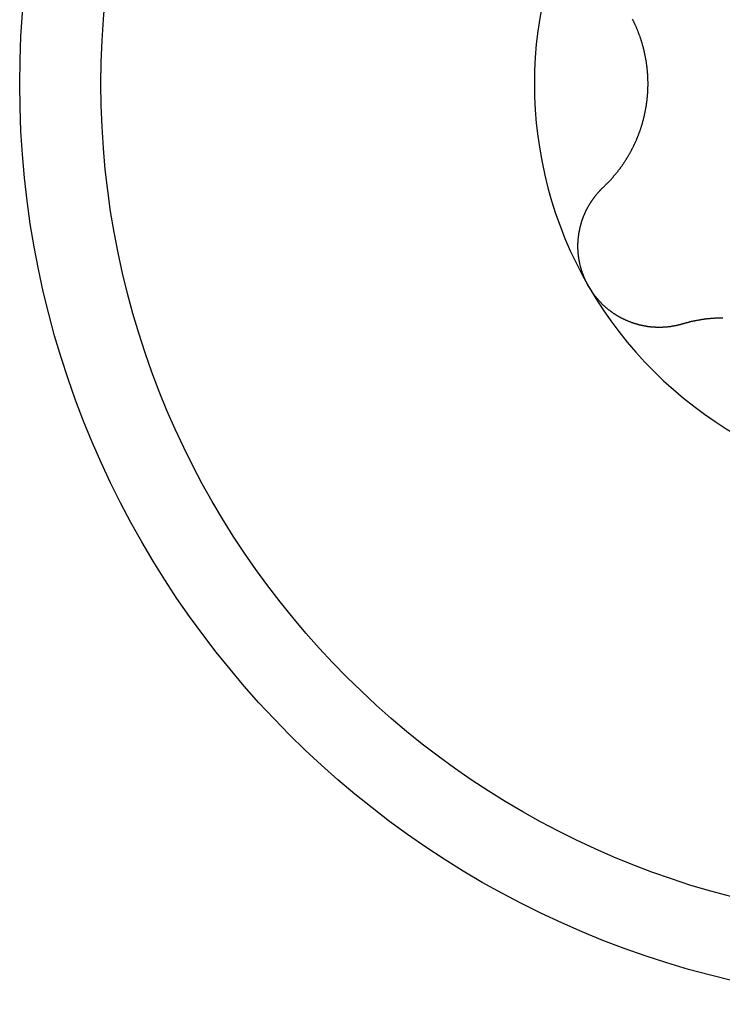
# Model space of a CAD drawing. Extents: x 1107 to 4046, y 937 to 3355.
# Tile 719 of 861: x 2274.88 to 2278.77, y 3212.22 to 3217.67. Entities that reach past the tile are written whole.
import ezdxf

# ---------------------------------------------------------------- set-up
doc = ezdxf.new("R2010")
doc.units = 0
doc.layers.add('KF_VIDA_L___C_BOTTOM', color=7, linetype='CONTINUOUS')

# ---------------------------------------------------------------- blocks, each defined once
blk = doc.blocks.new('KF_VIDA_L___C_BOTTOM')
at = {"layer": 'KF_VIDA_L___C_BOTTOM'}
for points in [[(91.1323, 341.727, 0), (91.1343, 341.729, 0), (91.1363, 341.731, 0), (91.1383, 341.733, 0), (91.1402, 341.735, 0), (91.1422, 341.737, 0), (91.1442, 341.739, 0), (91.1461, 341.741, 0), (91.1481, 341.743, 0), (91.15, 341.745, 0), (91.1519, 341.746, 0), (91.1539, 341.748, 0), (91.1558, 341.75, 0), (91.1577, 341.752, 0), (91.1596, 341.754, 0), (91.1615, 341.756, 0), (91.1634, 341.758, 0), (91.1653, 341.76, 0), (91.1671, 341.762, 0), (91.169, 341.764, 0), (91.1709, 341.766, 0), (91.1727, 341.768, 0), (91.1746, 341.77, 0), (91.1764, 341.772, 0), (91.1782, 341.774, 0), (91.1801, 341.776, 0), (91.1819, 341.779, 0), (91.1837, 341.781, 0), (91.1855, 341.783, 0), (91.1873, 341.785, 0), (91.189, 341.787, 0), (91.1908, 341.789, 0), (91.1926, 341.791, 0), (91.1943, 341.793, 0), (91.1961, 341.795, 0), (91.1978, 341.797, 0), (91.1996, 341.799, 0), (91.2013, 341.801, 0), (91.203, 341.803, 0), (91.2047, 341.806, 0), (91.2064, 341.808, 0), (91.2081, 341.81, 0), (91.2098, 341.812, 0), (91.2115, 341.814, 0), (91.2132, 341.816, 0), (91.2148, 341.818, 0), (91.2165, 341.821, 0), (91.2181, 341.823, 0), (91.2197, 341.825, 0), (91.2214, 341.827, 0), (91.223, 341.829, 0), (91.2246, 341.831, 0), (91.2262, 341.833, 0), (91.2278, 341.836, 0), (91.2294, 341.838, 0), (91.231, 341.84, 0), (91.2325, 341.842, 0), (91.2341, 341.844, 0), (91.2356, 341.847, 0), (91.2372, 341.849, 0), (91.2387, 341.851, 0), (91.2402, 341.853, 0), (91.2417, 341.855, 0), (91.2432, 341.858, 0), (91.2447, 341.86, 0), (91.2462, 341.862, 0), (91.2477, 341.864, 0), (91.2492, 341.866, 0), (91.2506, 341.869, 0), (91.2521, 341.871, 0), (91.2536, 341.873, 0), (91.255, 341.875, 0), (91.2565, 341.878, 0), (91.2579, 341.88, 0), (91.2594, 341.882, 0), (91.2608, 341.885, 0), (91.2622, 341.887, 0), (91.2637, 341.889, 0), (91.2651, 341.892, 0), (91.2665, 341.894, 0), (91.2679, 341.896, 0), (91.2693, 341.899, 0), (91.2707, 341.901, 0), (91.2721, 341.903, 0), (91.2735, 341.906, 0), (91.2749, 341.908, 0), (91.2763, 341.911, 0), (91.2777, 341.913, 0), (91.279, 341.916, 0), (91.2804, 341.918, 0), (91.2817, 341.921, 0), (91.2831, 341.923, 0), (91.2844, 341.925, 0), (91.2858, 341.928, 0), (91.2871, 341.93, 0), (91.2884, 341.933, 0), (91.2898, 341.936, 0), (91.2911, 341.938, 0), (91.2924, 341.941, 0), (91.2937, 341.943, 0), (91.295, 341.946, 0), (91.2963, 341.948, 0), (91.2975, 341.951, 0), (91.2988, 341.953, 0), (91.3001, 341.956, 0), (91.3013, 341.959, 0), (91.3026, 341.961, 0), (91.3038, 341.964, 0), (91.305, 341.966, 0), (91.3063, 341.969, 0), (91.3075, 341.972, 0), (91.3087, 341.974, 0), (91.3099, 341.977, 0), (91.3111, 341.98, 0), (91.3123, 341.982, 0), (91.3135, 341.985, 0), (91.3146, 341.988, 0), (91.3158, 341.99, 0), (91.317, 341.993, 0), (91.3181, 341.996, 0), (91.3192, 341.999, 0), (91.3204, 342.001, 0), (91.3215, 342.004, 0), (91.3226, 342.007, 0), (91.3237, 342.009, 0), (91.3248, 342.012, 0), (91.3259, 342.015, 0), (91.3269, 342.018, 0), (91.328, 342.021, 0), (91.329, 342.023, 0), (91.3301, 342.026, 0), (91.3311, 342.029, 0), (91.3321, 342.032, 0), (91.3332, 342.034, 0), (91.3342, 342.037, 0), (91.3352, 342.04, 0), (91.3361, 342.043, 0), (91.3371, 342.046, 0), (91.3381, 342.049, 0), (91.339, 342.051, 0), (91.34, 342.054, 0), (91.3409, 342.057, 0), (91.3418, 342.06, 0), (91.3427, 342.063, 0), (91.3436, 342.066, 0), (91.3445, 342.069, 0), (91.3454, 342.071, 0), (91.3463, 342.074, 0), (91.3471, 342.077, 0), (91.348, 342.08, 0), (91.3488, 342.083, 0), (91.3496, 342.086, 0), (91.3504, 342.089, 0), (91.3512, 342.092, 0), (91.352, 342.095, 0), (91.3528, 342.098, 0), (91.3536, 342.1, 0), (91.3543, 342.103, 0), (91.3551, 342.106, 0), (91.3558, 342.109, 0), (91.3565, 342.112, 0), (91.3572, 342.115, 0), (91.3579, 342.118, 0), (91.3586, 342.121, 0), (91.3593, 342.124, 0), (91.36, 342.127, 0), (91.3606, 342.13, 0), (91.3613, 342.133, 0), (91.3619, 342.136, 0), (91.3625, 342.139, 0), (91.3631, 342.142, 0), (91.3637, 342.145, 0), (91.3643, 342.148, 0), (91.3649, 342.151, 0), (91.3654, 342.154, 0), (91.366, 342.157, 0), (91.3665, 342.16, 0), (91.3671, 342.162, 0), (91.3676, 342.165, 0), (91.3681, 342.168, 0), (91.3686, 342.171, 0), (91.3691, 342.174, 0), (91.3695, 342.177, 0), (91.37, 342.18, 0), (91.3705, 342.183, 0), (91.3709, 342.186, 0), (91.3713, 342.189, 0), (91.3718, 342.192, 0), (91.3722, 342.195, 0), (91.3726, 342.198, 0), (91.3729, 342.201, 0), (91.3733, 342.204, 0), (91.3737, 342.207, 0), (91.374, 342.21, 0), (91.3744, 342.213, 0), (91.3747, 342.216, 0), (91.375, 342.219, 0), (91.3753, 342.222, 0), (91.3756, 342.225, 0), (91.3759, 342.228, 0), (91.3762, 342.231, 0), (91.3764, 342.234, 0), (91.3767, 342.237, 0), (91.3769, 342.24, 0), (91.3771, 342.243, 0), (91.3774, 342.246, 0), (91.3776, 342.249, 0), (91.3778, 342.252, 0), (91.3779, 342.255, 0), (91.3781, 342.258, 0), (91.3783, 342.261, 0), (91.3784, 342.264, 0), (91.3785, 342.266, 0), (91.3787, 342.269, 0), (91.3788, 342.272, 0), (91.3789, 342.275, 0), (91.379, 342.278, 0), (91.3791, 342.281, 0), (91.3791, 342.284, 0), (91.3792, 342.287, 0), (91.3792, 342.29, 0), (91.3793, 342.293, 0), (91.3793, 342.296, 0), (91.3793, 342.299, 0), (91.3793, 342.301, 0), (91.3793, 342.304, 0), (91.3793, 342.307, 0), (91.3792, 342.31, 0), (91.3792, 342.313, 0), (91.3791, 342.316, 0), (91.3791, 342.319, 0), (91.379, 342.322, 0), (91.3789, 342.325, 0), (91.3788, 342.328, 0), (91.3787, 342.331, 0), (91.3785, 342.334, 0), (91.3784, 342.336, 0), (91.3783, 342.339, 0), (91.3781, 342.342, 0), (91.3779, 342.345, 0), (91.3778, 342.348, 0), (91.3776, 342.351, 0), (91.3774, 342.354, 0), (91.3771, 342.357, 0), (91.3769, 342.36, 0), (91.3767, 342.363, 0), (91.3764, 342.366, 0), (91.3762, 342.369, 0), (91.3759, 342.372, 0), (91.3756, 342.375, 0), (91.3753, 342.378, 0), (91.375, 342.381, 0), (91.3747, 342.384, 0), (91.3744, 342.387, 0), (91.374, 342.39, 0), (91.3737, 342.393, 0), (91.3733, 342.396, 0), (91.3729, 342.399, 0), (91.3726, 342.402, 0), (91.3722, 342.405, 0), (91.3718, 342.408, 0), (91.3713, 342.411, 0), (91.3709, 342.414, 0), (91.3705, 342.417, 0), (91.37, 342.42, 0), (91.3695, 342.423, 0), (91.3691, 342.426, 0), (91.3686, 342.429, 0), (91.3681, 342.432, 0), (91.3676, 342.435, 0), (91.3671, 342.438, 0), (91.3665, 342.44, 0), (91.366, 342.443, 0), (91.3654, 342.446, 0), (91.3649, 342.449, 0), (91.3643, 342.452, 0), (91.3637, 342.455, 0), (91.3631, 342.458, 0), (91.3625, 342.461, 0), (91.3619, 342.464, 0), (91.3613, 342.467, 0), (91.3606, 342.47, 0), (91.36, 342.473, 0), (91.3593, 342.476, 0), (91.3586, 342.479, 0), (91.3579, 342.482, 0), (91.3572, 342.485, 0), (91.3565, 342.488, 0), (91.3558, 342.491, 0), (91.3551, 342.494, 0), (91.3543, 342.497, 0), (91.3536, 342.5, 0), (91.3528, 342.502, 0), (91.352, 342.505, 0), (91.3512, 342.508, 0), (91.3504, 342.511, 0), (91.3496, 342.514, 0), (91.3488, 342.517, 0), (91.348, 342.52, 0), (91.3471, 342.523, 0), (91.3463, 342.526, 0), (91.3454, 342.529, 0), (91.3445, 342.531, 0), (91.3436, 342.534, 0), (91.3427, 342.537, 0), (91.3418, 342.54, 0), (91.3409, 342.543, 0), (91.34, 342.546, 0), (91.339, 342.549, 0), (91.3381, 342.551, 0), (91.3371, 342.554, 0), (91.3361, 342.557, 0), (91.3352, 342.56, 0), (91.3342, 342.563, 0), (91.3332, 342.566, 0), (91.3321, 342.568, 0), (91.3311, 342.571, 0), (91.3301, 342.574, 0), (91.329, 342.577, 0), (91.328, 342.579, 0), (91.3269, 342.582, 0), (91.3259, 342.585, 0), (91.3248, 342.588, 0), (91.3237, 342.591, 0), (91.3226, 342.593, 0), (91.3215, 342.596, 0), (91.3204, 342.599, 0), (91.3192, 342.601, 0), (91.3181, 342.604, 0), (91.317, 342.607, 0), (91.3158, 342.61, 0), (91.3146, 342.612, 0), (91.3135, 342.615, 0), (91.3123, 342.618, 0), (91.3111, 342.62, 0), (91.3099, 342.623, 0), (91.3087, 342.626, 0), (91.3075, 342.628, 0), (91.3063, 342.631, 0), (91.305, 342.634, 0), (91.3038, 342.636, 0), (91.3026, 342.639, 0), (91.3013, 342.641, 0), (91.3001, 342.644, 0), (91.2988, 342.647, 0), (91.2975, 342.649, 0), (91.2963, 342.652, 0), (91.295, 342.654, 0), (91.2937, 342.657, 0)], [(91.0514, 341.175, 0), (91.0502, 341.177, 0), (91.0491, 341.179, 0), (91.0479, 341.181, 0), (91.0467, 341.183, 0), (91.0456, 341.186, 0), (91.0444, 341.188, 0), (91.0433, 341.19, 0), (91.0422, 341.192, 0), (91.0411, 341.194, 0), (91.04, 341.196, 0), (91.0389, 341.198, 0), (91.0378, 341.201, 0), (91.0367, 341.203, 0), (91.0357, 341.205, 0), (91.0346, 341.207, 0), (91.0336, 341.209, 0), (91.0326, 341.212, 0), (91.0316, 341.214, 0), (91.0306, 341.216, 0), (91.0296, 341.218, 0), (91.0286, 341.22, 0), (91.0277, 341.223, 0), (91.0267, 341.225, 0), (91.0258, 341.227, 0), (91.0248, 341.229, 0), (91.0239, 341.232, 0), (91.023, 341.234, 0), (91.0221, 341.236, 0), (91.0213, 341.239, 0), (91.0204, 341.241, 0), (91.0195, 341.243, 0), (91.0187, 341.245, 0), (91.0178, 341.248, 0), (91.017, 341.25, 0), (91.0162, 341.252, 0), (91.0154, 341.255, 0), (91.0146, 341.257, 0), (91.0139, 341.259, 0), (91.0131, 341.262, 0), (91.0123, 341.264, 0), (91.0116, 341.266, 0), (91.0109, 341.269, 0), (91.0102, 341.271, 0), (91.0095, 341.274, 0), (91.0088, 341.276, 0), (91.0081, 341.278, 0), (91.0075, 341.281, 0), (91.0068, 341.283, 0), (91.0062, 341.285, 0), (91.0055, 341.288, 0), (91.0049, 341.29, 0), (91.0043, 341.293, 0), (91.0037, 341.295, 0), (91.0032, 341.297, 0), (91.0026, 341.3, 0), (91.0021, 341.302, 0), (91.0015, 341.305, 0), (91.001, 341.307, 0), (91.0005, 341.309, 0), (91, 341.312, 0), (90.9995, 341.314, 0), (90.9991, 341.317, 0), (90.9986, 341.319, 0), (90.9982, 341.321, 0), (90.9977, 341.324, 0), (90.9973, 341.326, 0), (90.9969, 341.329, 0), (90.9965, 341.331, 0), (90.9961, 341.334, 0), (90.9958, 341.336, 0), (90.9954, 341.339, 0), (90.9951, 341.341, 0), (90.9948, 341.343, 0), (90.9945, 341.346, 0), (90.9942, 341.348, 0), (90.9939, 341.351, 0), (90.9936, 341.353, 0), (90.9934, 341.356, 0), (90.9931, 341.358, 0), (90.9929, 341.36, 0), (90.9927, 341.363, 0), (90.9925, 341.365, 0), (90.9923, 341.368, 0), (90.9921, 341.37, 0), (90.992, 341.373, 0), (90.9918, 341.375, 0), (90.9917, 341.378, 0), (90.9916, 341.38, 0), (90.9915, 341.383, 0), (90.9914, 341.385, 0), (90.9913, 341.387, 0), (90.9913, 341.39, 0), (90.9912, 341.392, 0), (90.9912, 341.395, 0), (90.9912, 341.397, 0), (90.9912, 341.4, 0), (90.9912, 341.402, 0), (90.9912, 341.404, 0), (90.9913, 341.407, 0), (90.9913, 341.409, 0), (90.9914, 341.412, 0), (90.9914, 341.414, 0), (90.9915, 341.417, 0), (90.9916, 341.419, 0), (90.9918, 341.422, 0), (90.9919, 341.424, 0), (90.992, 341.426, 0), (90.9922, 341.429, 0), (90.9923, 341.431, 0), (90.9925, 341.434, 0), (90.9927, 341.436, 0), (90.9929, 341.438, 0), (90.9931, 341.441, 0), (90.9934, 341.443, 0), (90.9936, 341.446, 0), (90.9939, 341.448, 0), (90.9941, 341.45, 0), (90.9944, 341.453, 0), (90.9947, 341.455, 0), (90.995, 341.458, 0), (90.9953, 341.46, 0), (90.9957, 341.462, 0), (90.996, 341.465, 0), (90.9964, 341.467, 0), (90.9967, 341.469, 0), (90.9971, 341.472, 0), (90.9975, 341.474, 0), (90.9979, 341.477, 0), (90.9983, 341.479, 0), (90.9987, 341.481, 0), (90.9992, 341.484, 0), (90.9996, 341.486, 0), (91.0001, 341.488, 0), (91.0005, 341.491, 0), (91.001, 341.493, 0), (91.0015, 341.495, 0), (91.002, 341.497, 0), (91.0025, 341.5, 0), (91.003, 341.502, 0), (91.0036, 341.504, 0), (91.0041, 341.507, 0), (91.0047, 341.509, 0), (91.0052, 341.511, 0), (91.0058, 341.513, 0), (91.0064, 341.516, 0), (91.007, 341.518, 0), (91.0076, 341.52, 0), (91.0083, 341.522, 0), (91.0089, 341.525, 0), (91.0095, 341.527, 0), (91.0102, 341.529, 0), (91.0108, 341.531, 0), (91.0115, 341.534, 0), (91.0122, 341.536, 0), (91.0129, 341.538, 0), (91.0136, 341.54, 0), (91.0143, 341.542, 0), (91.015, 341.545, 0), (91.0158, 341.547, 0), (91.0165, 341.549, 0), (91.0173, 341.551, 0), (91.018, 341.553, 0), (91.0188, 341.555, 0), (91.0196, 341.557, 0), (91.0204, 341.56, 0), (91.0212, 341.562, 0), (91.022, 341.564, 0), (91.0228, 341.566, 0), (91.0237, 341.568, 0), (91.0245, 341.57, 0), (91.0254, 341.572, 0), (91.0262, 341.574, 0), (91.0271, 341.576, 0), (91.028, 341.578, 0), (91.0289, 341.58, 0), (91.0298, 341.582, 0), (91.0307, 341.584, 0), (91.0316, 341.586, 0), (91.0326, 341.589, 0), (91.0335, 341.591, 0), (91.0345, 341.593, 0), (91.0354, 341.595, 0), (91.0364, 341.597, 0), (91.0374, 341.599, 0), (91.0384, 341.601, 0), (91.0394, 341.603, 0), (91.0405, 341.605, 0), (91.0415, 341.607, 0), (91.0425, 341.609, 0), (91.0436, 341.611, 0), (91.0447, 341.613, 0), (91.0457, 341.615, 0), (91.0468, 341.617, 0), (91.0479, 341.619, 0), (91.049, 341.621, 0), (91.0501, 341.623, 0), (91.0513, 341.625, 0), (91.0524, 341.626, 0), (91.0535, 341.628, 0), (91.0547, 341.63, 0), (91.0559, 341.632, 0), (91.057, 341.634, 0), (91.0582, 341.636, 0), (91.0594, 341.638, 0), (91.0606, 341.64, 0), (91.0618, 341.642, 0), (91.0631, 341.644, 0), (91.0643, 341.646, 0), (91.0655, 341.648, 0), (91.0668, 341.65, 0), (91.0681, 341.651, 0), (91.0693, 341.653, 0), (91.0706, 341.655, 0), (91.0719, 341.657, 0), (91.0732, 341.659, 0), (91.0745, 341.661, 0), (91.0758, 341.663, 0), (91.0772, 341.664, 0), (91.0785, 341.666, 0), (91.0798, 341.668, 0), (91.0812, 341.67, 0), (91.0826, 341.672, 0), (91.0839, 341.674, 0), (91.0853, 341.675, 0), (91.0867, 341.677, 0), (91.0881, 341.679, 0), (91.0895, 341.681, 0), (91.0909, 341.682, 0), (91.0923, 341.684, 0), (91.0938, 341.686, 0), (91.0952, 341.688, 0), (91.0967, 341.689, 0), (91.0981, 341.691, 0), (91.0996, 341.693, 0), (91.1011, 341.695, 0), (91.1026, 341.696, 0), (91.1041, 341.698, 0), (91.1056, 341.7, 0), (91.1071, 341.701, 0), (91.1086, 341.703, 0), (91.1101, 341.705, 0), (91.1116, 341.706, 0), (91.1132, 341.708, 0), (91.1147, 341.71, 0), (91.1163, 341.711, 0), (91.1179, 341.713, 0), (91.1194, 341.715, 0), (91.121, 341.716, 0), (91.1226, 341.718, 0), (91.1242, 341.719, 0), (91.1258, 341.721, 0), (91.1274, 341.723, 0), (91.129, 341.724, 0), (91.1307, 341.726, 0), (91.1323, 341.727, 0)], [(91.5702, 340.969, 0), (91.568, 340.968, 0), (91.5658, 340.968, 0), (91.5637, 340.967, 0), (91.5615, 340.966, 0), (91.5593, 340.966, 0), (91.5571, 340.965, 0), (91.5549, 340.965, 0), (91.5528, 340.964, 0), (91.5506, 340.964, 0), (91.5484, 340.963, 0), (91.5462, 340.962, 0), (91.544, 340.962, 0), (91.5418, 340.961, 0), (91.5396, 340.961, 0), (91.5373, 340.96, 0), (91.5351, 340.96, 0), (91.5329, 340.959, 0), (91.5307, 340.959, 0), (91.5285, 340.959, 0), (91.5263, 340.958, 0), (91.524, 340.958, 0), (91.5218, 340.957, 0), (91.5196, 340.957, 0), (91.5173, 340.957, 0), (91.5151, 340.956, 0), (91.5129, 340.956, 0), (91.5106, 340.955, 0), (91.5084, 340.955, 0), (91.5061, 340.955, 0), (91.5039, 340.954, 0), (91.5017, 340.954, 0), (91.4994, 340.954, 0), (91.4972, 340.954, 0), (91.4949, 340.953, 0), (91.4927, 340.953, 0), (91.4904, 340.953, 0), (91.4881, 340.953, 0), (91.4859, 340.952, 0), (91.4836, 340.952, 0), (91.4814, 340.952, 0), (91.4791, 340.952, 0), (91.4769, 340.952, 0), (91.4746, 340.951, 0), (91.4723, 340.951, 0), (91.4701, 340.951, 0), (91.4678, 340.951, 0), (91.4656, 340.951, 0), (91.4633, 340.951, 0), (91.461, 340.951, 0), (91.4588, 340.95, 0), (91.4565, 340.95, 0), (91.4542, 340.95, 0), (91.452, 340.95, 0), (91.4497, 340.95, 0), (91.4475, 340.95, 0), (91.4452, 340.95, 0), (91.4429, 340.95, 0), (91.4407, 340.95, 0), (91.4384, 340.95, 0), (91.4361, 340.95, 0), (91.4339, 340.95, 0), (91.4316, 340.95, 0), (91.4294, 340.95, 0), (91.4271, 340.95, 0), (91.4249, 340.95, 0), (91.4226, 340.95, 0), (91.4203, 340.951, 0), (91.4181, 340.951, 0), (91.4158, 340.951, 0), (91.4136, 340.951, 0), (91.4113, 340.951, 0), (91.4091, 340.951, 0), (91.4069, 340.951, 0), (91.4046, 340.952, 0), (91.4024, 340.952, 0), (91.4001, 340.952, 0), (91.3979, 340.952, 0), (91.3957, 340.952, 0), (91.3934, 340.953, 0), (91.3912, 340.953, 0), (91.389, 340.953, 0), (91.3867, 340.953, 0), (91.3845, 340.954, 0), (91.3823, 340.954, 0), (91.3801, 340.954, 0), (91.3779, 340.954, 0), (91.3756, 340.955, 0), (91.3734, 340.955, 0), (91.3712, 340.955, 0), (91.369, 340.956, 0), (91.3667, 340.956, 0), (91.3645, 340.957, 0), (91.3623, 340.957, 0), (91.36, 340.957, 0), (91.3578, 340.958, 0), (91.3555, 340.958, 0), (91.3533, 340.959, 0), (91.351, 340.959, 0), (91.3488, 340.96, 0), (91.3465, 340.96, 0), (91.3443, 340.961, 0), (91.3421, 340.961, 0), (91.3398, 340.962, 0), (91.3375, 340.962, 0), (91.3353, 340.963, 0), (91.333, 340.963, 0), (91.3308, 340.964, 0), (91.3285, 340.964, 0), (91.3263, 340.965, 0), (91.324, 340.966, 0), (91.3218, 340.966, 0), (91.3195, 340.967, 0), (91.3173, 340.968, 0), (91.315, 340.968, 0), (91.3128, 340.969, 0), (91.3105, 340.97, 0), (91.3083, 340.97, 0), (91.306, 340.971, 0), (91.3038, 340.972, 0), (91.3015, 340.972, 0), (91.2993, 340.973, 0), (91.297, 340.974, 0), (91.2948, 340.975, 0), (91.2925, 340.975, 0), (91.2903, 340.976, 0), (91.288, 340.977, 0), (91.2858, 340.978, 0), (91.2836, 340.979, 0), (91.2813, 340.98, 0), (91.2791, 340.98, 0), (91.2769, 340.981, 0), (91.2746, 340.982, 0), (91.2724, 340.983, 0), (91.2702, 340.984, 0), (91.268, 340.985, 0), (91.2658, 340.986, 0), (91.2635, 340.987, 0), (91.2613, 340.988, 0), (91.2591, 340.989, 0), (91.2569, 340.99, 0), (91.2547, 340.991, 0), (91.2525, 340.992, 0), (91.2503, 340.993, 0), (91.2481, 340.994, 0), (91.246, 340.995, 0), (91.2438, 340.996, 0), (91.2416, 340.997, 0), (91.2394, 340.998, 0), (91.2373, 340.999, 0), (91.2351, 341, 0), (91.2329, 341.001, 0), (91.2308, 341.002, 0), (91.2286, 341.003, 0), (91.2265, 341.005, 0), (91.2243, 341.006, 0), (91.2222, 341.007, 0), (91.2201, 341.008, 0), (91.218, 341.009, 0), (91.2158, 341.011, 0), (91.2137, 341.012, 0), (91.2116, 341.013, 0), (91.2095, 341.014, 0), (91.2074, 341.015, 0), (91.2053, 341.017, 0), (91.2033, 341.018, 0), (91.2012, 341.019, 0), (91.1991, 341.021, 0), (91.1971, 341.022, 0), (91.195, 341.023, 0), (91.1929, 341.025, 0), (91.1909, 341.026, 0), (91.1889, 341.027, 0), (91.1868, 341.029, 0), (91.1848, 341.03, 0), (91.1828, 341.032, 0), (91.1808, 341.033, 0), (91.1788, 341.034, 0), (91.1768, 341.036, 0), (91.1748, 341.037, 0), (91.1729, 341.039, 0), (91.1709, 341.04, 0), (91.1689, 341.042, 0), (91.167, 341.043, 0), (91.165, 341.045, 0), (91.1631, 341.046, 0), (91.1612, 341.048, 0), (91.1592, 341.049, 0), (91.1573, 341.051, 0), (91.1554, 341.052, 0), (91.1535, 341.054, 0), (91.1516, 341.056, 0), (91.1498, 341.057, 0), (91.1479, 341.059, 0), (91.146, 341.06, 0), (91.1442, 341.062, 0), (91.1423, 341.064, 0), (91.1405, 341.065, 0), (91.1387, 341.067, 0), (91.1369, 341.069, 0), (91.1351, 341.07, 0), (91.1333, 341.072, 0), (91.1315, 341.074, 0), (91.1297, 341.075, 0), (91.1279, 341.077, 0), (91.1261, 341.079, 0), (91.1244, 341.081, 0), (91.1226, 341.082, 0), (91.1209, 341.084, 0), (91.1192, 341.086, 0), (91.1175, 341.088, 0), (91.1158, 341.089, 0), (91.1141, 341.091, 0), (91.1124, 341.093, 0), (91.1107, 341.095, 0), (91.109, 341.097, 0), (91.1074, 341.098, 0), (91.1057, 341.1, 0), (91.1041, 341.102, 0), (91.1025, 341.104, 0), (91.1009, 341.106, 0), (91.0993, 341.108, 0), (91.0977, 341.11, 0), (91.0961, 341.111, 0), (91.0945, 341.113, 0), (91.093, 341.115, 0), (91.0914, 341.117, 0), (91.0899, 341.119, 0), (91.0883, 341.121, 0), (91.0868, 341.123, 0), (91.0853, 341.125, 0), (91.0838, 341.127, 0), (91.0823, 341.129, 0), (91.0809, 341.131, 0), (91.0794, 341.133, 0), (91.0779, 341.134, 0), (91.0765, 341.136, 0), (91.0751, 341.138, 0), (91.0737, 341.14, 0), (91.0723, 341.142, 0), (91.0709, 341.144, 0), (91.0695, 341.146, 0), (91.0681, 341.148, 0), (91.0668, 341.15, 0), (91.0654, 341.152, 0), (91.0641, 341.154, 0), (91.0628, 341.156, 0), (91.0615, 341.159, 0), (91.0602, 341.161, 0), (91.0589, 341.163, 0), (91.0576, 341.165, 0), (91.0563, 341.167, 0), (91.0551, 341.169, 0), (91.0539, 341.171, 0), (91.0527, 341.173, 0), (91.0514, 341.175, 0)], [(91.7927, 341.002, 0), (91.7899, 341.002, 0), (91.7871, 341.002, 0), (91.7844, 341.002, 0), (91.7816, 341.002, 0), (91.7788, 341.002, 0), (91.7761, 341.002, 0), (91.7734, 341.002, 0), (91.7706, 341.002, 0), (91.7679, 341.001, 0), (91.7652, 341.001, 0), (91.7625, 341.001, 0), (91.7598, 341.001, 0), (91.7571, 341.001, 0), (91.7544, 341.001, 0), (91.7517, 341.001, 0), (91.7491, 341.001, 0), (91.7464, 341, 0), (91.7438, 341, 0), (91.7411, 341, 0), (91.7384, 341, 0), (91.7358, 341, 0), (91.7331, 340.999, 0), (91.7304, 340.999, 0), (91.7278, 340.999, 0), (91.7251, 340.999, 0), (91.7224, 340.998, 0), (91.7198, 340.998, 0), (91.7171, 340.998, 0), (91.7144, 340.998, 0), (91.7117, 340.997, 0), (91.7091, 340.997, 0), (91.7064, 340.997, 0), (91.7037, 340.997, 0), (91.701, 340.996, 0), (91.6984, 340.996, 0), (91.6957, 340.996, 0), (91.693, 340.995, 0), (91.6903, 340.995, 0), (91.6876, 340.994, 0), (91.6849, 340.994, 0), (91.6823, 340.994, 0), (91.6796, 340.993, 0), (91.6769, 340.993, 0), (91.6742, 340.992, 0), (91.6715, 340.992, 0), (91.6688, 340.992, 0), (91.6662, 340.991, 0), (91.6635, 340.991, 0), (91.6608, 340.99, 0), (91.6581, 340.99, 0), (91.6554, 340.989, 0), (91.6527, 340.989, 0), (91.6501, 340.988, 0), (91.6474, 340.988, 0), (91.6447, 340.987, 0), (91.642, 340.987, 0), (91.6393, 340.986, 0), (91.6367, 340.986, 0), (91.634, 340.985, 0), (91.6313, 340.985, 0), (91.6286, 340.984, 0), (91.6259, 340.983, 0), (91.6233, 340.983, 0), (91.6206, 340.982, 0), (91.6179, 340.982, 0), (91.6153, 340.981, 0), (91.6126, 340.98, 0), (91.6099, 340.98, 0), (91.6073, 340.979, 0), (91.6046, 340.978, 0), (91.6019, 340.978, 0), (91.5993, 340.977, 0), (91.5966, 340.976, 0), (91.594, 340.976, 0), (91.5913, 340.975, 0), (91.5887, 340.974, 0), (91.586, 340.973, 0), (91.5834, 340.973, 0), (91.5807, 340.972, 0), (91.5781, 340.971, 0), (91.5754, 340.97, 0), (91.5728, 340.97, 0), (91.5702, 340.969, 0)]]:
    blk.add_polyline3d(points, dxfattribs=at)
for radius in [5.1, 4.65]:
    blk.add_circle((93, 342.3), radius, dxfattribs=at)
for start, end in [(150, 210), (210, 270)]:
    blk.add_arc((93, 342.3), 2.25, start, end, dxfattribs=at)

msp = doc.modelspace()

# ---------------------------------------------------------------- block references
at = {"layer": 'KF_VIDA_L___C_BOTTOM'}
msp.add_blockref('KF_VIDA_L___C_BOTTOM', (2186.9791, 2875.0183), dxfattribs=at)

doc.saveas('drawing.dxf')
